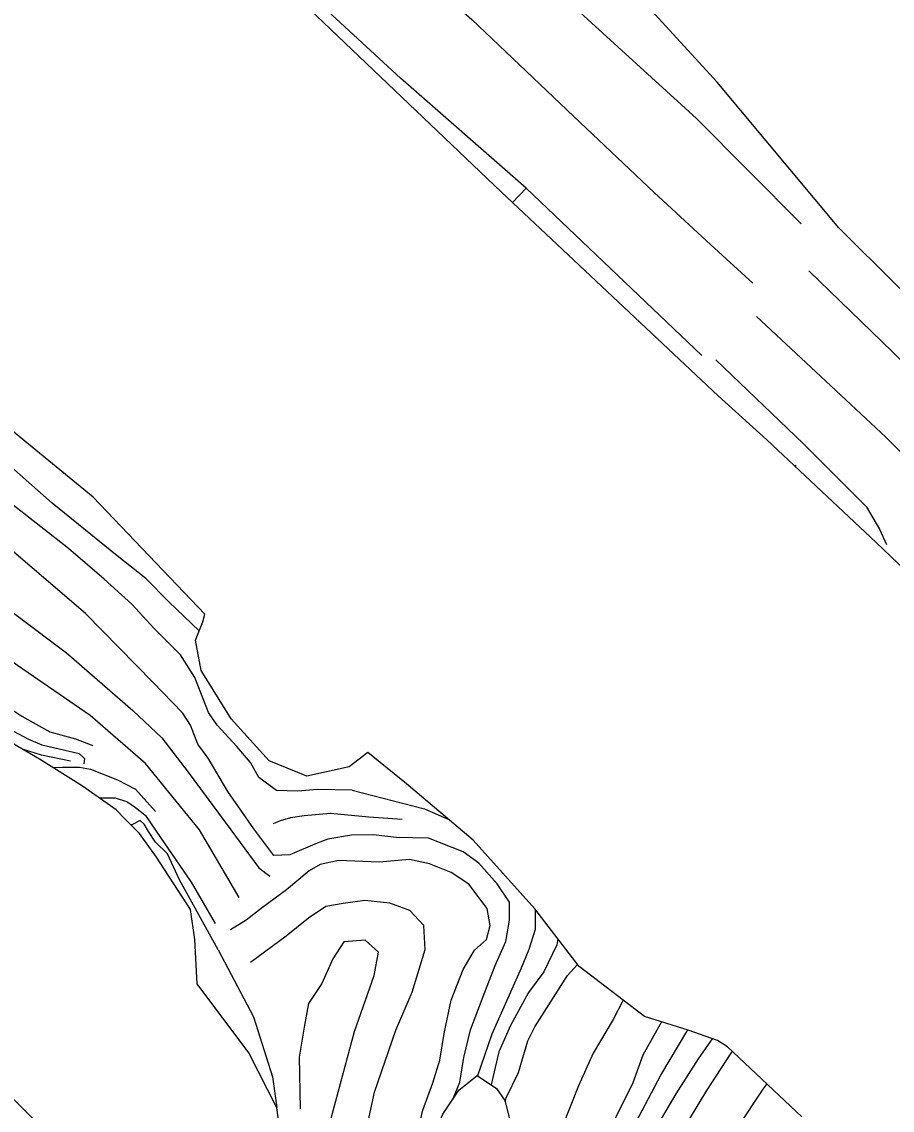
# Model space of a CAD drawing. Extents: x 2316231 to 2323598, y 363169 to 371906.
# Drawn here: x 2319417.2 to 2319641.8, y 365863.1 to 366144 of the extents above; entities that cross this region are included whole.
import ezdxf

# ---------------------------------------------------------------- set-up
doc = ezdxf.new("R2010")
doc.units = 0
for name, color, linetype in [('RD_DTM_BkLn1', 7, 'Continuous'), ('RD_DTM_BkLn2', 7, 'Continuous'), ('RD_DTM_Holes', 7, 'Continuous'), ('RD_EX_H2O', 7, 'Continuous')]:
    doc.layers.add(name, color=color, linetype=linetype)

msp = doc.modelspace()

# ---------------------------------------------------------------- linework, layer by layer
at = {"layer": 'RD_DTM_BkLn1'}
for p, q in [((2319547.33, 366101.053), (2319543.811, 366097.387)), ((2319616.967, 366029.545), (2319616.769, 366029.305))]:
    msp.add_line(p, q, dxfattribs=at)
for points in [[(2319618.332, 366091.9), (2319591.293, 366119.021), (2319559.384, 366148.145), (2319537.974, 366168.486), (2319525.57, 366179.465), (2319517.478, 366185.873), (2319509.743, 366192.358), (2319502.689, 366198.224), (2319493.373, 366206.18)], [(2319481.335, 366192.931), (2319504.283, 366170.177), (2319533.304, 366144.585), (2319559.618, 366119.547), (2319580.421, 366099.92), (2319595.023, 366086.473), (2319605.861, 366076.527)], [(2319592.71, 366057.853), (2319547.33, 366101.053), (2319514.922, 366129.508), (2319489.469, 366153.049), (2319482.759, 366159.578), (2319477.324, 366164.908), (2319468.124, 366173.753)], [(2319620.276, 366079.752), (2319641.893, 366058.846), (2319656.792, 366044.006), (2319667.929, 366032.144), (2319673.754, 366025.698)], [(2319655.569, 366021.353), (2319640.164, 366036.807), (2319622.114, 366053.667), (2319606.815, 366067.936)], [(2319502.449, 365945.713), (2319493.491, 365945.898), (2319488.407, 365945.425), (2319482.946, 365945.588), (2319478.379, 365948.989), (2319476.202, 365952.845), (2319472.707, 365956.943), (2319467.631, 365962.512), (2319465.327, 365965.776), (2319461.875, 365974.75), (2319458.169, 365980.588), (2319451.295, 365987.543), (2319445.538, 365993.732), (2319438.463, 366000.177), (2319429.227, 366008.072), (2319408.476, 366024.276), (2319389.528, 366040.92), (2319367.629, 366060.882)], [(2319596.305, 366056.776), (2319618.945, 366035.045), (2319635.064, 366018.904), (2319638.559, 366013.018), (2319640.359, 366009.124)], [(2319493.415, 365932.05), (2319486.388, 365929.028), (2319482.25, 365928.808), (2319477.046, 365935.752), (2319470.367, 365945.339), (2319465.322, 365953.966), (2319462.651, 365957.584), (2319460.727, 365962.461), (2319458.645, 365965.655), (2319451.006, 365973.608), (2319433.618, 365991.327), (2319404.788, 366015.907), (2319376.655, 366036.875), (2319360.386, 366050.042)], [(2319351.189, 366040.611), (2319378.083, 366019.676), (2319403.988, 365999.646), (2319428.751, 365981.104), (2319445.878, 365966.29), (2319453.344, 365959.208), (2319460.145, 365950.355), (2319471.162, 365935.462), (2319478.358, 365925.681), (2319481.205, 365923.456)], [(2319462.988, 365986.816), (2319455.14, 365994.319), (2319449.179, 366000.288), (2319441.755, 366006.211), (2319425.032, 366019.801), (2319402.399, 366039.722)], [(2319473.321, 365918.006), (2319463.011, 365935.465), (2319449.147, 365952.582), (2319434.797, 365964.949), (2319416.053, 365977.878), (2319389.172, 365996.712), (2319368.267, 366011.092), (2319358.841, 366018.181), (2319346.636, 366027.568), (2319341.633, 366031.102)], [(2319335.922, 366023.905), (2319359.509, 366005.759), (2319382.079, 365989.543), (2319401.748, 365974.892), (2319412.035, 365968.273), (2319417.185, 365964.751), (2319424.461, 365960.783), (2319431.01, 365958.911), (2319435.506, 365957.255)], [(2319410.032, 365965.328), (2319415.061, 365960.896), (2319418.918, 365958.892), (2319422.376, 365957.382), (2319426.82, 365956.403), (2319431.973, 365955.174), (2319433.349, 365953.894), (2319433.181, 365952.48)], [(2319429.767, 365953.156), (2319422.261, 365954.703), (2319417.358, 365956.26), (2319417.347, 365956.265)], [(2319425.234, 365951.527), (2319427.693, 365951.616), (2319432.059, 365951.625), (2319434.923, 365951.078), (2319441.893, 365948.323), (2319446.564, 365945.944), (2319451.718, 365940.165)], [(2319502.449, 365945.713), (2319521.122, 365940.848), (2319527.353, 365938.118)], [(2319467.148, 365911.253), (2319460.945, 365921.953), (2319453.1, 365933.458), (2319449.409, 365938.858), (2319446.489, 365941.151), (2319444.248, 365942.676), (2319441.382, 365943.662), (2319437.287, 365943.619)], [(2319515.354, 365938.098), (2319506.726, 365938.749), (2319496.878, 365939.688), (2319490.057, 365939.109), (2319486.519, 365938.536), (2319483.835, 365937.809), (2319482.088, 365937.003)], [(2319467.898, 365904.514), (2319457.859, 365922.571), (2319454.774, 365929.224), (2319451.686, 365932.247), (2319449.909, 365935.02), (2319448.75, 365936.945), (2319447.769, 365937.858), (2319445.622, 365936.754), (2319445.297, 365936.742)], [(2319528.419, 365865.88), (2319530.217, 365870.308), (2319531.299, 365876.679), (2319532.986, 365883.853), (2319536.253, 365892.398), (2319539.321, 365900.456), (2319542.094, 365906.595), (2319543.06, 365912.127), (2319543.054, 365916.775), (2319539.883, 365921.547), (2319535.141, 365926.823), (2319531.111, 365929.808), (2319522.126, 365933.337), (2319513.875, 365933.443), (2319507.867, 365934.182), (2319502.303, 365934.078), (2319496.13, 365933.051), (2319493.415, 365932.05)], [(2319518.901, 365855.388), (2319520.713, 365863.118), (2319523.246, 365870.169), (2319525.044, 365876.003), (2319526.182, 365882.871), (2319527.969, 365891.449), (2319531.11, 365899.438), (2319533.982, 365904.384), (2319537.146, 365907.161), (2319538.092, 365910.776), (2319537.254, 365915.122), (2319532.564, 365921.461), (2319527.962, 365924.422), (2319522.398, 365926.653), (2319517.219, 365927.834), (2319509.424, 365927.112), (2319498.905, 365927.567), (2319494.218, 365926.513), (2319491.311, 365924.87), (2319485.466, 365919.976), (2319479.264, 365915.417), (2319475.062, 365912.122), (2319471.048, 365909.61)], [(2319484.94, 365796.656), (2319491.068, 365813.33), (2319498.244, 365829.965), (2319503.476, 365845.834), (2319508.244, 365867.745), (2319513.754, 365883.763), (2319517.896, 365893.544), (2319521.3, 365904.569), (2319520.972, 365910.756), (2319517.334, 365914.595), (2319512.203, 365916.556), (2319505.696, 365917.202), (2319500.16, 365916.399), (2319495.606, 365915.633), (2319491.181, 365912.684), (2319485.408, 365907.997), (2319476.167, 365901.232)], [(2319549.662, 365914.948), (2319549.668, 365914.929), (2319549.683, 365909.723), (2319547.997, 365904.593), (2319546.035, 365899.738), (2319538.448, 365882.68), (2319534.757, 365871.998)], [(2319489.986, 365830.488), (2319496.394, 365858.793), (2319503.053, 365883.442), (2319508.111, 365897.827), (2319509.201, 365903.916), (2319505.791, 365906.99), (2319500.315, 365906.542), (2319497.419, 365902.154), (2319494.582, 365895.801), (2319491.207, 365890.627), (2319490.18, 365885.029), (2319488.809, 365876.746), (2319488.997, 365863.438)], [(2319555.519, 365907.333), (2319555.254, 365905.809), (2319551.942, 365898.805), (2319547.914, 365893.463), (2319543.304, 365884.934), (2319540.338, 365878.153), (2319538.782, 365871.555), (2319538.316, 365869.617)], [(2319467.898, 365904.514), (2319477.007, 365887.173), (2319481.845, 365871.67), (2319482.994, 365863.75)], [(2319541.889, 365865.29), (2319542.21, 365866.239), (2319545.386, 365872.822), (2319547.751, 365880.993), (2319549.552, 365884.641), (2319558.033, 365897.863), (2319560.624, 365900.696)], [(2319572.427, 365891.459), (2319569.784, 365886.522), (2319564.619, 365877.842), (2319560.856, 365869.339), (2319556.534, 365858.506), (2319551.217, 365845.45), (2319545.969, 365831.612)], [(2319582.237, 365885.927), (2319577.483, 365877.281), (2319574.874, 365870.164), (2319562.783, 365845.699), (2319552.281, 365820.163), (2319544.28, 365795.679), (2319535.67, 365770.272), (2319531.273, 365754.852), (2319529.194, 365746.824)], [(2319534.883, 365742.552), (2319544.093, 365769.181), (2319552.79, 365796.154), (2319564.093, 365823.546), (2319573.413, 365843.903), (2319580.327, 365857.502), (2319586.023, 365867.329), (2319591.814, 365876.382), (2319595.426, 365881.523)], [(2319609.441, 365869.919), (2319608.469, 365868.541), (2319602.006, 365858.804), (2319595.408, 365847.874), (2319588.986, 365836.285), (2319584.168, 365826.88), (2319579.899, 365818.057), (2319574.303, 365805.566), (2319569.484, 365793.869), (2319566.274, 365785.559), (2319562.212, 365774.769), (2319557.614, 365761.805), (2319552.481, 365746.873), (2319548.849, 365736.393), (2319546.604, 365729.647)]]:
    msp.add_lwpolyline(points, dxfattribs=at)
at = {"layer": 'RD_DTM_BkLn2'}
msp.add_lwpolyline([(2319600.52, 365878.32), (2319600.013, 365877.562), (2319593.871, 365868.181), (2319589.376, 365860.766), (2319582.499, 365848.767), (2319576.062, 365837.205), (2319571.491, 365828.076), (2319567.192, 365819.062), (2319562.597, 365809.062), (2319558.174, 365798.254), (2319554.086, 365787.407), (2319549.386, 365774.072), (2319545.209, 365762.416), (2319540.658, 365747.897), (2319537.541, 365739.088)], dxfattribs=at)
at = {"layer": 'RD_DTM_Holes'}
for points in [[(2319471.131, 366166.708), (2319541.006, 366100.025), (2319596.874, 366047.49), (2319609.496, 366036.154), (2319637.67, 366009.624), (2319660.189, 365988.143), (2319670.96, 365977.177), (2319682.734, 365965.815), (2319698.706, 365950.774), (2319702.322, 365947.919), (2319704.961, 365944.61), (2319709.655, 365938.829), (2319714.608, 365933.616), (2319722.783, 365924.545), (2319738.678, 365907.379), (2319748.087, 365899.618), (2319675.774, 365821.673)], [(2319628.077, 366090.866), (2319596.683, 366128.47), (2319565.422, 366162.592)], [(2319693.745, 366159.726), (2319781.087, 366075.556), (2319784.746, 366071.011), (2319789.457, 366064.666), (2319795.018, 366058.056), (2319770.687, 366045.9), (2319739.276, 366034.656), (2319725.423, 366030.71), (2319714.87, 366029.685), (2319702.339, 366028.601), (2319690.031, 366034.436), (2319680.227, 366041.484), (2319643.209, 366075.793), (2319628.077, 366090.866)], [(2319618.51, 365861.38), (2319599.341, 365879.43), (2319596.753, 365881.043), (2319589.194, 365883.78), (2319577.933, 365887.255), (2319561.041, 365900.153), (2319549.586, 365915.047), (2319533.667, 365932.771), (2319516.442, 365947.357), (2319506.459, 365955.383), (2319501.658, 365951.727), (2319490.715, 365949.301), (2319480.997, 365953.301), (2319471.175, 365964.119), (2319463.471, 365976.612), (2319462.03, 365984.386), (2319463.89, 365989.102), (2319464.403, 365991.151), (2319435.599, 366021.307), (2319375.351, 366070.635)], [(2319462.44, 365895.698), (2319461.883, 365907.135), (2319460.724, 365914.933), (2319451.973, 365928.401), (2319447.544, 365934.474), (2319443.931, 365938.122), (2319441.519, 365940.639), (2319432.887, 365946.717), (2319421.752, 365953.716), (2319409.011, 365961.088)], [(2319406.783, 365874.097), (2319426.562, 365854.403), (2319475.283, 365806.326), (2319479.427, 365813.935), (2319481.939, 365819.797), (2319483.931, 365828.608), (2319486.095, 365841.088), (2319483.01, 365863.718), (2319475.814, 365877.898), (2319462.44, 365895.698)], [(2319499.761, 365776.161), (2319516.202, 365820.402), (2319521.173, 365842.85), (2319522.119, 365853.744), (2319525.825, 365862.04), (2319530.01, 365868.236), (2319534.692, 365872.041), (2319539.732, 365868.669), (2319541.804, 365865.619), (2319544.517, 365855.124), (2319546.004, 365843.313), (2319545.966, 365830.465), (2319537.803, 365796.779), (2319529.779, 365766.904), (2319526.191, 365754.94), (2319524.26, 365748.819), (2319518.759, 365753.45), (2319512.941, 365759.204), (2319502.96, 365771.885), (2319499.761, 365776.161)]]:
    msp.add_lwpolyline(points, dxfattribs=at)
at = {"layer": 'RD_EX_H2O'}
msp.add_lwpolyline([(2319532.494, 365745.063), (2319539.533, 365768.131), (2319545.954, 365787.057), (2319551.311, 365803.234), (2319559.025, 365823.167), (2319563.875, 365834.313), (2319574.088, 365857.017), (2319582.13, 365872.122), (2319589.073, 365883.817)], dxfattribs=at)

doc.saveas('drawing.dxf')
